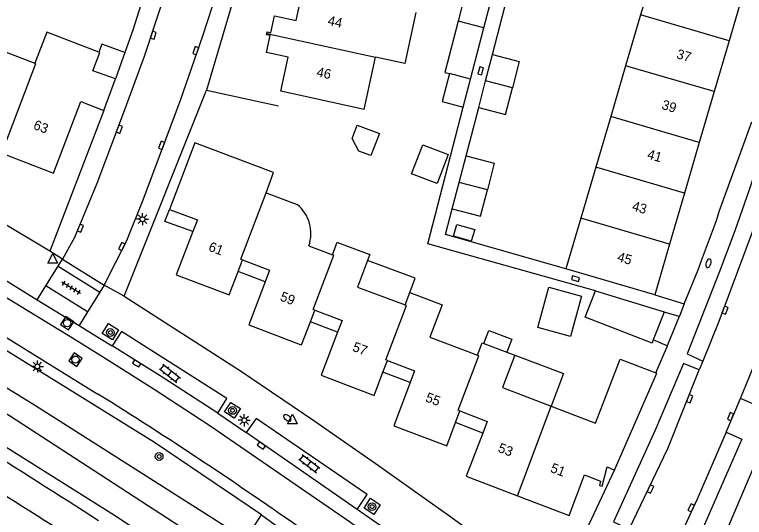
# Model space of a CAD drawing. Extents: x 128000 to 131008, y 398996 to 402500.
# Drawn here: x 128274.7 to 128350.2, y 400154.1 to 400206 of the extents above; entities that cross this region are included whole.
import ezdxf

# ---------------------------------------------------------------- set-up
doc = ezdxf.new("R2010")
doc.units = 0
for name, color, linetype in [('gg-afsc-erfafscheiding', 7, 'Continuous'), ('gg-afsc-muur', 7, 'Continuous'), ('gg-anno-huisnummerreeks BGT', 7, 'Continuous'), ('gg-bbg-bijgebouw', 7, 'Continuous'), ('gg-bbg-gedigitaliseerde bebouwing', 7, 'Continuous'), ('gg-bbg-gedigitaliseerde bijgebouw', 7, 'Continuous'), ('gg-bbg-hoofdgebouw', 7, 'Continuous'), ('gg-bbg-luifel en loopbrug', 7, 'Continuous'), ('gg-bbg-tussenscheiding', 7, 'Continuous'), ('gg-knt-verharding', 7, 'Continuous'), ('gg-knt-verharding nz', 7, 'Continuous'), ('gt-grn-groengrens', 7, 'Continuous'), ('gt-grn-groengrens NZ', 7, 'Continuous'), ('gt-grn-weggrens', 7, 'Continuous'), ('gt-symb-boom', 7, 'Continuous'), ('gt-symb-brandkraan', 7, 'Continuous'), ('gt-symb-klinker verharding', 7, 'Continuous'), ('gt-symb-kolk', 7, 'Continuous'), ('gt-symb-lichtmast', 7, 'Continuous'), ('gt-symb-rioolschacht', 7, 'Continuous'), ('gt-symb-tegel verharding', 7, 'Continuous'), ('gt-symb-waterafsluiter', 7, 'Continuous')]:
    doc.layers.add(name, color=color, linetype=linetype)

# ---------------------------------------------------------------- blocks, each defined once
blk = doc.blocks.new('gt0-KOLK')
at = {"layer": 'gt-symb-kolk'}
blk.add_lwpolyline([(0, 0), (0.375, 0), (0.375, 0.4), (-0.375, 0.4), (-0.375, 0), (0, 0)], dxfattribs=at)
blk = doc.blocks.new('gt0-BR')
at = {"layer": 'gt-symb-brandkraan'}
for centre, radius, start, end in [((-0.244, 0), 0.206, 107.56694, 252.43307), ((0.599, -2.664), 3, 106.89205, 107.56694), ((0, -0.691), 0.938, 73.10799, 106.89205), ((-0.599, -2.664), 3, 72.43309, 73.10799), ((0.244, 0), 0.206, 287.56695, 72.43309), ((0.599, 2.664), 3, 252.43307, 253.10797), ((0, 0.691), 0.938, 253.10797, 286.89206), ((-0.599, 2.664), 3, 286.89206, 287.56695)]:
    blk.add_arc(centre, radius, start, end, dxfattribs=at)
blk = doc.blocks.new('gt0-BOOM')
at = {"layer": 'gt-symb-boom'}
for radius in [0.4, 0.2]:
    blk.add_circle((0, 0), radius, dxfattribs=at)
blk = doc.blocks.new('gt0-WAFSL')
at = {"layer": 'gt-symb-waterafsluiter'}
for p, q in [((-0.5, -0.333), (0, 0.667)), ((0, 0.667), (0.5, -0.333)), ((0.5, -0.333), (-0.5, -0.333))]:
    blk.add_line(p, q, dxfattribs=at)
blk = doc.blocks.new('gt0-LMAST')
at = {"layer": 'gt-symb-lichtmast'}
for p, q in [((-0.182, 0.173), (-0.447, 0.438)), ((-0.005, 0.246), (-0.005, 0.621)), ((0.172, 0.173), (0.437, 0.438)), ((-0.255, -0.004), (-0.63, -0.004)), ((-0.182, -0.181), (-0.447, -0.446)), ((-0.005, -0.254), (-0.005, -0.629)), ((0.437, -0.446), (0.172, -0.181)), ((0.245, -0.004), (0.62, -0.004))]:
    blk.add_line(p, q, dxfattribs=at)
blk.add_circle((-0.005, -0.004), 0.25, dxfattribs=at)
blk = doc.blocks.new('gt0-TEG1')
at = {"layer": 'gt-symb-tegel verharding'}
for p, q in [((-1.125, 0), (1.125, 0)), ((-0.9, -0.25), (-0.9, 0.25)), ((-0.45, -0.25), (-0.45, 0.25)), ((0, -0.25), (0, 0.25)), ((0.45, -0.25), (0.45, 0.25)), ((0.9, -0.25), (0.9, 0.25))]:
    blk.add_line(p, q, dxfattribs=at)
blk = doc.blocks.new('gt0-KL1')
at = {"layer": 'gt-symb-klinker verharding'}
for p, q in [((-1.15, 0.3), (1.15, 0.3)), ((-1, -0.3), (-1, 0.3)), ((-0.5, 0.3), (-0.5, 0.45)), ((0, -0.3), (0, 0.3)), ((0.5, 0.3), (0.5, 0.45)), ((1, -0.3), (1, 0.3)), ((-1.15, -0.3), (1.15, -0.3)), ((-0.5, -0.45), (-0.5, -0.3)), ((0.5, -0.45), (0.5, -0.3))]:
    blk.add_line(p, q, dxfattribs=at)
blk = doc.blocks.new('gt0-RS')
at = {"layer": 'gt-symb-rioolschacht'}
blk.add_lwpolyline([(-0.5, -0.5), (0.5, -0.5), (0.5, 0.5), (-0.5, 0.5)], close=True, dxfattribs=at)
blk.add_circle((0, 0), 0.375, dxfattribs=at)

msp = doc.modelspace()

# ---------------------------------------------------------------- linework, layer by layer
at = {"layer": 'gg-afsc-erfafscheiding'}
for p, q in [((128324.118, 400201.837), (128325.405, 400206.752)), ((128321.391, 400191.383), (128322.696, 400196.383))]:
    msp.add_line(p, q, dxfattribs=at)
for points in [[(128334.774, 400177.452), (128317.434, 400182.307), (128321.103, 400196.414)], [(128331.709, 400179.713), (128319.273, 400183.26), (128319.966, 400185.896)]]:
    msp.add_lwpolyline(points, dxfattribs=at)
at = {"layer": 'gg-afsc-muur'}
for p, q in [((128286.049, 400176.894), (128294.583, 400198.166)), ((128294.583, 400198.166), (128302.009, 400196.548)), ((128283.976, 400196.074), (128278.388, 400181.523)), ((128349.415, 400190.719), (128350.909, 400194.901)), ((128347.534, 400185.64), (128349.061, 400189.813)), ((128278.388, 400181.523), (128266.693, 400188.495)), ((128345.707, 400180.562), (128347.268, 400184.711)), ((128343.941, 400176.101), (128345.378, 400179.615)), ((128340.884, 400177.027), (128343.941, 400176.101)), ((128343.411, 400174.789), (128341.858, 400175.249)), ((128342.158, 400171.773), (128340.742, 400172.389)), ((128348.515, 400153.103), (128352.402, 400162.307))]:
    msp.add_line(p, q, dxfattribs=at)
for points in [[(128289.57, 400214.57), (128290.126, 400214.406), (128286.963, 400204.348), (128286.144, 400202.047)], [(128341.004, 400168.982), (128342.208, 400171.751), (128342.158, 400171.773)]]:
    msp.add_lwpolyline(points, dxfattribs=at)
at = {"layer": 'gg-bbg-bijgebouw'}
msp.add_line((128341.858, 400175.249), (128340.742, 400172.389), dxfattribs=at)
for points in [[(128340.742, 400172.389), (128340.607, 400172.042), (128333.713, 400174.732), (128334.774, 400177.452)], [(128334.774, 400177.452), (128341.873, 400175.286), (128341.858, 400175.249)]]:
    msp.add_lwpolyline(points, dxfattribs=at)
at = {"layer": 'gg-bbg-gedigitaliseerde bebouwing'}
for p, q in [((128310.851, 400196.183), (128312.024, 400201.564)), ((128300.722, 400187.577), (128301.485, 400189.65)), ((128300.722, 400187.577), (128303.952, 400186.361)), ((128305.142, 400182.088), (128307.592, 400181.166)), ((128315.085, 400175.992), (128315.57, 400177.28)), ((128323.238, 400172.019), (128325.617, 400171.12)), ((128325.617, 400171.12), (128326.419, 400170.817))]:
    msp.add_line(p, q, dxfattribs=at)
for points in [[(128316.204, 400206.181), (128315.053, 400200.903), (128312.024, 400201.564)], [(128307.592, 400181.166), (128308.076, 400182.455), (128308.216, 400182.402)], [(128308.216, 400182.402), (128311.446, 400181.187), (128311.22, 400180.588)], [(128311.22, 400180.588), (128310.185, 400177.836), (128315.085, 400175.992)], [(128315.57, 400177.28), (128318.92, 400176.01), (128317.652, 400172.655), (128322.558, 400170.802)], [(128322.558, 400170.802), (128323.046, 400172.091), (128323.238, 400172.019)], [(128326.419, 400170.817), (128325.148, 400167.453), (128330.194, 400165.519)], [(128330.194, 400165.519), (128334.757, 400163.77), (128337.299, 400170.402), (128341.004, 400168.982)]]:
    msp.add_lwpolyline(points, dxfattribs=at)
msp.add_arc((128301.492, 400183.374), 3.87, 340.59223, 50.53205, dxfattribs=at)
at = {"layer": 'gg-bbg-gedigitaliseerde bijgebouw'}
for p, q in [((128321.912, 400210.507), (128320.56, 400205.3)), ((128323.23, 400204.6), (128324.583, 400209.807)), ((128321.852, 400199.296), (128323.23, 400204.6)), ((128323.407, 400199.11), (128324.118, 400201.837)), ((128321.103, 400196.414), (128321.852, 400199.296)), ((128322.696, 400196.383), (128323.407, 400199.11)), ((128320.678, 400188.64), (128321.391, 400191.383)), ((128319.966, 400185.896), (128320.678, 400188.64))]:
    msp.add_line(p, q, dxfattribs=at)
for points in [[(128320.56, 400205.3), (128319.182, 400199.996), (128319.663, 400199.87)], [(128324.118, 400201.837), (128326.895, 400201.116), (128326.186, 400198.388)], [(128319.663, 400199.87), (128318.913, 400196.983), (128321.103, 400196.414)], [(128322.696, 400196.383), (128325.478, 400195.661), (128326.186, 400198.388)], [(128309.627, 400193.179), (128310.151, 400194.555), (128312.43, 400193.688), (128311.563, 400191.409), (128310.328, 400191.879), (128309.627, 400193.179)], [(128316.908, 400192.511), (128319.544, 400191.508), (128318.403, 400188.51), (128315.767, 400189.514), (128316.908, 400192.511)], [(128321.391, 400191.383), (128324.305, 400190.626), (128323.593, 400187.883)], [(128319.966, 400185.896), (128322.88, 400185.139), (128323.593, 400187.883)], [(128320.422, 400184.306), (128322.281, 400183.776), (128321.935, 400182.566), (128320.077, 400183.097), (128320.422, 400184.306)], [(128329.94, 400177.821), (128333.324, 400176.893), (128332.182, 400172.73), (128328.798, 400173.658), (128329.94, 400177.821)]]:
    msp.add_lwpolyline(points, dxfattribs=at)
at = {"layer": 'gg-bbg-hoofdgebouw'}
for p, q in [((128340.96, 400211.18), (128339.418, 400205.936)), ((128350.099, 400208.504), (128348.563, 400203.259)), ((128339.418, 400205.936), (128337.876, 400200.692)), ((128348.563, 400203.259), (128347.027, 400198.013)), ((128271.921, 400202.824), (128276.838, 400200.947)), ((128337.876, 400200.692), (128336.335, 400195.448)), ((128283.976, 400196.074), (128285.177, 400199.331)), ((128310.851, 400196.183), (128302.243, 400198.059)), ((128347.027, 400198.013), (128345.492, 400192.767)), ((128281.587, 400196.991), (128283.976, 400196.074)), ((128336.335, 400195.448), (128334.793, 400190.203)), ((128293.373, 400192.738), (128290.744, 400185.831)), ((128301.485, 400189.65), (128293.373, 400192.738)), ((128345.492, 400192.767), (128343.956, 400187.521)), ((128334.793, 400190.203), (128333.251, 400184.959)), ((128343.956, 400187.521), (128342.42, 400182.275)), ((128333.251, 400184.959), (128331.709, 400179.713)), ((128342.42, 400182.275), (128340.884, 400177.027)), ((128297.834, 400179.436), (128298.296, 400180.644)), ((128340.884, 400177.027), (128331.709, 400179.713)), ((128305.302, 400174.244), (128305.762, 400175.453)), ((128312.801, 400169.04), (128313.261, 400170.247)), ((128320.297, 400163.834), (128320.759, 400165.049))]:
    msp.add_line(p, q, dxfattribs=at)
for points in [[(128300.803, 400204.027), (128300.837, 400204.184), (128301.224, 400204.1), (128301.604, 400205.849), (128303.836, 400205.362), (128304.572, 400208.737)], [(128283.455, 400202.099), (128278.058, 400204.143), (128276.838, 400200.947)], [(128302.243, 400198.059), (128303.009, 400201.571), (128300.781, 400202.057), (128301.158, 400203.792), (128300.77, 400203.876), (128300.803, 400204.027)], [(128285.177, 400199.331), (128282.827, 400200.168), (128283.549, 400202.063), (128283.455, 400202.099)], [(128273.412, 400191.66), (128278.77, 400189.61), (128281.587, 400196.991)], [(128290.744, 400185.831), (128293.627, 400184.771), (128293.16, 400183.558)], [(128293.16, 400183.558), (128291.445, 400179.108), (128296.737, 400177.087)], [(128298.296, 400180.644), (128301.087, 400179.582), (128300.625, 400178.367)], [(128296.737, 400177.087), (128296.911, 400177.02), (128297.834, 400179.436)], [(128300.625, 400178.367), (128298.936, 400173.927), (128304.241, 400171.909)], [(128305.762, 400175.453), (128308.577, 400174.381), (128308.114, 400173.166)], [(128304.241, 400171.909), (128304.392, 400171.852), (128305.302, 400174.244)], [(128308.114, 400173.166), (128306.424, 400168.727), (128311.728, 400166.708)], [(128313.261, 400170.247), (128316.075, 400169.178), (128315.613, 400167.963)], [(128311.728, 400166.708), (128311.89, 400166.646), (128312.801, 400169.04)], [(128336.729, 400158.944), (128341.096, 400168.942), (128341.004, 400168.982)], [(128315.613, 400167.963), (128313.926, 400163.522), (128319.237, 400161.504)], [(128320.759, 400165.049), (128323.583, 400163.967), (128323.118, 400162.753)], [(128319.237, 400161.504), (128319.39, 400161.446), (128320.297, 400163.834)], [(128323.118, 400162.753), (128321.418, 400158.318), (128326.716, 400156.288)], [(128333.642, 400158.431), (128335.276, 400157.805), (128335.174, 400157.351), (128335.471, 400157.276), (128335.975, 400159.272), (128336.729, 400158.944)], [(128326.716, 400156.288), (128332.054, 400154.242), (128333.642, 400158.431)]]:
    msp.add_lwpolyline(points, dxfattribs=at)
at = {"layer": 'gg-bbg-luifel en loopbrug'}
for p, q in [((128286.144, 400202.047), (128285.177, 400199.331)), ((128300.625, 400178.367), (128297.834, 400179.436)), ((128308.114, 400173.166), (128305.302, 400174.244)), ((128315.613, 400167.963), (128312.801, 400169.04)), ((128323.118, 400162.753), (128320.297, 400163.834))]:
    msp.add_line(p, q, dxfattribs=at)
for points in [[(128286.144, 400202.047), (128283.769, 400202.929), (128283.455, 400202.099)], [(128293.16, 400183.558), (128290.282, 400184.616), (128290.744, 400185.831)], [(128315.57, 400177.28), (128316.121, 400178.743), (128311.22, 400180.588)], [(128323.238, 400172.019), (128323.745, 400173.357), (128326.123, 400172.456), (128325.617, 400171.12)], [(128326.419, 400170.817), (128331.474, 400168.907), (128330.194, 400165.519)]]:
    msp.add_lwpolyline(points, dxfattribs=at)
at = {"layer": 'gg-bbg-tussenscheiding'}
for p, q in [((128323.23, 400204.6), (128320.56, 400205.3)), ((128348.563, 400203.259), (128339.418, 400205.936)), ((128300.803, 400204.027), (128312.024, 400201.564)), ((128347.027, 400198.013), (128337.876, 400200.692)), ((128321.852, 400199.296), (128319.663, 400199.87)), ((128326.186, 400198.388), (128323.407, 400199.11)), ((128345.492, 400192.767), (128336.335, 400195.448)), ((128343.956, 400187.521), (128334.793, 400190.203)), ((128323.593, 400187.883), (128320.678, 400188.64)), ((128342.42, 400182.275), (128333.251, 400184.959)), ((128326.716, 400156.288), (128330.194, 400165.519))]:
    msp.add_line(p, q, dxfattribs=at)
for points in [[(128273.412, 400191.66), (128276.94, 400200.908), (128276.838, 400200.947)], [(128298.296, 400180.644), (128298.114, 400180.713), (128300.722, 400187.577)], [(128305.762, 400175.453), (128305.606, 400175.512), (128307.728, 400181.115), (128307.592, 400181.166)], [(128313.261, 400170.247), (128313.092, 400170.311), (128315.222, 400175.94), (128315.085, 400175.992)], [(128320.759, 400165.049), (128320.59, 400165.114), (128322.702, 400170.748), (128322.558, 400170.802)]]:
    msp.add_lwpolyline(points, dxfattribs=at)
at = {"layer": 'gg-knt-verharding'}
for p, q in [((128349.061, 400189.813), (128349.415, 400190.719)), ((128347.268, 400184.711), (128347.534, 400185.64)), ((128279.69, 400180.706), (128283.997, 400178.016)), ((128345.378, 400179.615), (128345.707, 400180.562)), ((128277.976, 400177.961), (128279.242, 400179.988)), ((128279.242, 400179.988), (128283.549, 400177.298)), ((128272.119, 400179.593), (128277.079, 400176.524)), ((128282.283, 400175.271), (128277.976, 400177.961)), ((128283.549, 400177.298), (128282.283, 400175.271)), ((128277.079, 400176.524), (128281.398, 400173.853)), ((128343.941, 400176.101), (128343.432, 400174.839)), ((128343.411, 400174.789), (128342.158, 400171.773)), ((128343.432, 400174.839), (128343.411, 400174.789)), ((128345.842, 400170.19), (128345.477, 400169.285)), ((128348.256, 400162.839), (128349.738, 400166.334)), ((128295.727, 400164.813), (128298.677, 400162.802)), ((128310.153, 400154.862), (128298.677, 400162.802)), ((128330.66, 400146.077), (128336.729, 400158.944))]:
    msp.add_line(p, q, dxfattribs=at)
for points in [[(128283.997, 400178.016), (128286.337, 400182.635), (128288.038, 400186.826), (128291.88, 400197.137), (128294.204, 400203.775), (128295.729, 400208.558), (128297.441, 400214.306), (128299.169, 400220.598), (128300.789, 400226.919), (128302.219, 400233.291), (128303.539, 400239.686), (128304.652, 400245.634), (128306.291, 400255.824)], [(128297.08, 400233.487), (128295.691, 400227.613), (128294.233, 400221.756), (128292.651, 400215.967), (128290.656, 400209.292), (128288.139, 400201.631), (128286.071, 400196.014), (128283.23, 400188.52), (128280.935, 400182.953), (128279.69, 400180.706)], [(128303.675, 400231.328), (128302.344, 400225.599), (128300.874, 400219.904), (128298.806, 400212.512), (128294.583, 400198.166)], [(128355.302, 400196.262), (128353.579, 400196.829), (128352.146, 400192.342), (128350.654, 400187.874), (128349.15, 400183.636), (128347.563, 400179.431), (128344.235, 400170.931), (128345.842, 400170.19)], [(128264.417, 400178.41), (128273.906, 400172.641), (128283.351, 400166.788)], [(128286.049, 400176.894), (128298.093, 400169.193), (128305.665, 400164.068), (128312.348, 400159.426), (128319.83, 400154.125), (128326.197, 400149.45), (128330.66, 400146.077)], [(128281.398, 400173.853), (128283.513, 400172.544), (128284.816, 400171.771)], [(128284.431, 400174.072), (128285.461, 400173.43), (128284.84, 400172.397), (128283.773, 400173.029), (128284.431, 400174.072)], [(128295.727, 400164.813), (128296.672, 400166.329), (128285.8, 400173.253), (128284.816, 400171.771)], [(128295.727, 400164.813), (128289.796, 400168.653), (128284.816, 400171.771)], [(128351.903, 400171.64), (128353.584, 400170.963), (128351.438, 400165.619), (128349.738, 400166.334)], [(128345.477, 400169.285), (128343.843, 400169.925), (128340.922, 400163.068), (128336.63, 400153.581), (128338.25, 400152.834)], [(128297.092, 400165.923), (128298.075, 400165.278), (128297.416, 400164.297), (128296.438, 400164.967), (128297.092, 400165.923)], [(128310.153, 400154.862), (128311.175, 400156.398), (128299.714, 400164.252), (128298.677, 400162.802)], [(128348.256, 400162.839), (128349.875, 400162.125), (128345.292, 400151.655), (128343.573, 400148.023), (128342.481, 400145.973), (128339.999, 400141.662), (128338.37, 400142.41)], [(128311.521, 400156.03), (128312.525, 400155.345), (128311.863, 400154.335), (128310.879, 400154.999), (128311.521, 400156.03)], [(128319.515, 400148.181), (128314.878, 400151.559), (128310.153, 400154.862)]]:
    msp.add_lwpolyline(points, dxfattribs=at)
for centre, radius, start, end in [((127874.835, 399520.258), 753.785, 57.178103, 59.44557), ((128043.797, 399782.395), 452.928, 54.81822, 58.06884)]:
    msp.add_arc(centre, radius, start, end, dxfattribs=at)
at = {"layer": 'gg-knt-verharding nz'}
msp.add_line((128349.738, 400166.334), (128351.903, 400171.64), dxfattribs=at)
for points in [[(128209.306, 400212.905), (128219.094, 400207.909), (128228.651, 400202.939), (128233.721, 400200.175), (128246.372, 400193.123), (128265.511, 400181.916), (128271.493, 400178.213), (128280.721, 400172.584), (128283.814, 400170.657), (128289.162, 400167.284), (128294.917, 400163.532), (128297.554, 400161.703), (128309.341, 400153.64), (128314.057, 400150.293), (128318.569, 400146.997), (128323.792, 400143.143), (128329.47, 400138.681), (128333.45, 400135.587), (128340.422, 400130.338), (128347.368, 400124.911), (128358.726, 400116.113), (128365.181, 400111.188)], [(128355.302, 400196.262), (128352.236, 400186.906), (128347.504, 400174.294), (128345.842, 400170.19)], [(128338.25, 400152.834), (128342.224, 400161.171), (128345.477, 400169.285)], [(128348.256, 400162.839), (128345.286, 400155.937), (128343.152, 400151.306), (128341.543, 400148.088), (128339.322, 400144.043), (128338.37, 400142.41)]]:
    msp.add_lwpolyline(points, dxfattribs=at)
msp.add_arc((127768.781, 399351.311), 950.262, 57.325322, 59.122087, dxfattribs=at)
at = {"layer": 'gt-grn-groengrens'}
for points in [[(128214.185, 400205.417), (128212.932, 400202.61), (128232.688, 400191.941), (128253.745, 400179.852), (128276.901, 400165.612), (128298.637, 400151.792), (128300.247, 400154.323)], [(128300.247, 400154.323), (128289.205, 400161.775), (128272.105, 400172.358), (128257.369, 400181.478), (128233.892, 400194.979), (128219.707, 400202.623), (128214.185, 400205.417)], [(128210.572, 400197.416), (128211.865, 400199.973), (128219.975, 400195.87), (128239.413, 400185.282), (128265.562, 400169.825), (128274.22, 400164.582), (128297.209, 400149.652), (128295.208, 400147.489)], [(128295.208, 400147.489), (128285.052, 400154.232), (128270.46, 400163.402), (128246.698, 400177.712), (128230.36, 400186.963), (128210.572, 400197.416)]]:
    msp.add_lwpolyline(points, dxfattribs=at)
at = {"layer": 'gt-grn-groengrens NZ'}
msp.add_lwpolyline([(128300.247, 400154.323), (128320.664, 400139.396), (128315.714, 400133.02), (128295.208, 400147.489)], dxfattribs=at)
at = {"layer": 'gt-grn-weggrens'}
for p, q in [((128279.69, 400180.706), (128278.388, 400181.523)), ((128279.242, 400179.988), (128279.69, 400180.706)), ((128277.079, 400176.524), (128277.976, 400177.961)), ((128283.997, 400178.016), (128283.549, 400177.298)), ((128286.049, 400176.894), (128283.997, 400178.016)), ((128282.283, 400175.271), (128281.398, 400173.853))]:
    msp.add_line(p, q, dxfattribs=at)

# ---------------------------------------------------------------- block references
at = {"layer": 'gt-symb-boom'}
for p in [(128284.643, 400173.139), (128297.259, 400165.094), (128289.675, 400160.336), (128311.681, 400155.165)]:
    msp.add_blockref('gt0-BOOM', p, dxfattribs=at)
at = {"layer": 'gt-symb-brandkraan'}
for p, rotation in [((128346.44, 400180.287), 71.58316555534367), ((128302.927, 400164.324), -34.11533505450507)]:
    msp.add_blockref('gt0-BR', p, dxfattribs=dict(at, rotation=rotation))
at = {"layer": 'gt-symb-klinker verharding'}
for p, rotation in [((128290.783, 400168.917), -38.543462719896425), ((128305.202, 400159.605), -37.5231718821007)]:
    msp.add_blockref('gt0-KL1', p, dxfattribs=dict(at, rotation=rotation))
at = {"layer": 'gt-symb-kolk'}
for p, rotation in [((128289.265, 400203.774), 71.76155724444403), ((128293.643, 400202.175), 70.73051979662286), ((128323.103, 400200.116), 74.93810545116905), ((128285.753, 400194.055), 69.26260973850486), ((128290.12, 400192.4), 69.26260973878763), ((128281.731, 400183.836), 67.84943135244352), ((128286.003, 400181.935), 63.95101552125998), ((128332.632, 400178.512), -15.606930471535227), ((128348.34, 400175.375), 68.23049831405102), ((128287.245, 400169.782), -32.080656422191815), ((128344.674, 400166.23), 68.23049831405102), ((128348.904, 400164.38), 68.23049831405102), ((128300.123, 400161.309), -34.945744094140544), ((128340.623, 400156.892), 64.53665493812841), ((128344.835, 400154.955), 64.53665493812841)]:
    msp.add_blockref('gt0-KOLK', p, dxfattribs=dict(at, rotation=rotation))
at = {"layer": 'gt-symb-lichtmast'}
for p in [(128287.959, 400184.839), (128277.1, 400169.644), (128298.477, 400164.082)]:
    msp.add_blockref('gt0-LMAST', p, dxfattribs=at)
at = {"layer": 'gt-symb-rioolschacht', "rotation": -34.11533505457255}
for p in [(128280.172, 400174.11), (128281.027, 400170.34)]:
    msp.add_blockref('gt0-RS', p, dxfattribs=at)
at = {"layer": 'gt-symb-tegel verharding', "rotation": 149.25252712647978}
msp.add_blockref('gt0-TEG1', (128280.573, 400177.754), dxfattribs=at)
at = {"layer": 'gt-symb-waterafsluiter'}
for p in [(128278.686, 400180.633), (128303.453, 400164.054)]:
    msp.add_blockref('gt0-WAFSL', p, dxfattribs=at)

# ---------------------------------------------------------------- texts
at = {"layer": 'gg-anno-huisnummerreeks BGT'}
for s, rotation, p in [('44', 347.7, (128307.034, 400204.901)), ('37', 343.7, (128343.064, 400201.477)), ('46', 347.7, (128305.877, 400199.598)), ('39', 343.7, (128341.529, 400196.234)), ('63', 339.1, (128276.599, 400194.187)), ('41', 343.7, (128340.034, 400191.126)), ('43', 343.7, (128338.469, 400185.778)), ('61', 339.1, (128294.696, 400181.613)), ('45', 343.7, (128336.933, 400180.531)), ('59', 339.2, (128302.091, 400176.472)), ('57', 339.2, (128309.575, 400171.273)), ('55', 339.2, (128317.117, 400166.054)), ('53', 339, (128324.612, 400160.843)), ('51', 339, (128330.03, 400158.766))]:
    msp.add_text(s, height=1, rotation=rotation, dxfattribs=at).set_placement(p)

doc.saveas('drawing.dxf')
